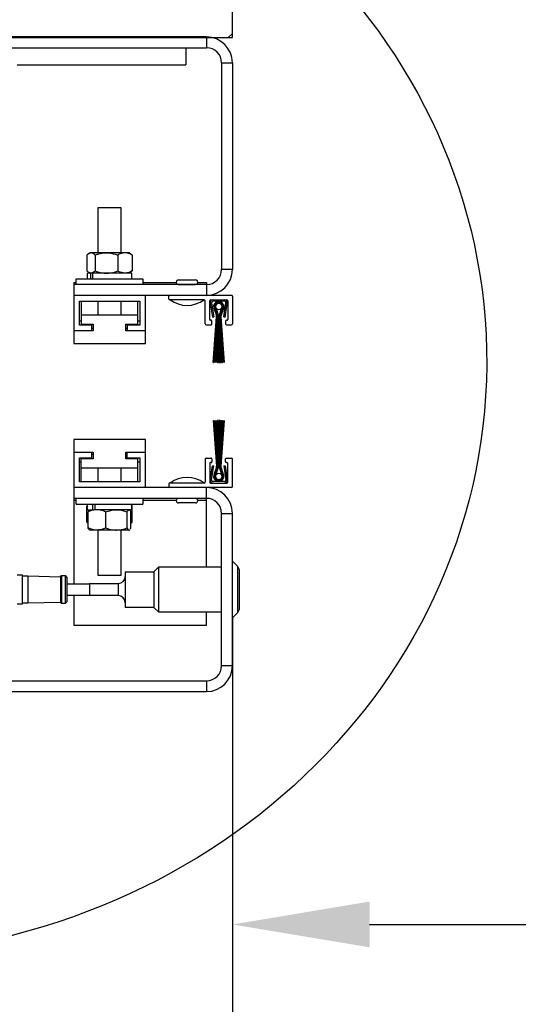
# Model space of a CAD drawing. Header units: inches. Extents: x 170 to 312, y 215 to 248.
# Tile 514 of 557: x 275.946 to 276.287, y 238.45 to 239.123. Entities that reach past the tile are written whole.
import ezdxf

# ---------------------------------------------------------------- set-up
doc = ezdxf.new("R2010")
doc.units = ezdxf.units.IN
doc.header["$LTSCALE"] = 0.25
doc.header["$MEASUREMENT"] = 0
for name, color, linetype in [('ANNOTATIONS', 1, 'Continuous'), ('DETAILS', 4, 'Continuous'), ('STANDARD MOTOR LH', 7, 'Continuous')]:
    doc.layers.add(name, color=color, linetype=linetype)
doc.styles.add('ARIAL', font='arial.ttf', dxfattribs={"height": 0.09375})
doc.dimstyles.new('STANDARD$0', dxfattribs={"dimtxt": 0.09375, "dimasz": 0.09375, "dimexe": 0.03125, "dimexo": 0.046875, "dimgap": 0.09, "dimtad": 0, "dimtih": 1, "dimtoh": 1, "dimdec": 4, "dimzin": 0, "dimdsep": 46, "dimtxsty": 'ARIAL', "dimcen": 0.09, "dimadec": 0, "dimazin": 0, "dimtfac": 1, "dimtdec": 4, "dimtofl": 0, "dimtmove": 0, "dimatfit": 1, "dimfxl": 1, "dimtolj": 1, "dimtzin": 0, "dimarcsym": 0})

# ---------------------------------------------------------------- blocks, each defined once
blk = doc.blocks.new('*D248')
at = {"layer": 'ANNOTATIONS', "color": 0, "lineweight": -2, "transparency": 16777216}
for p, q in [((275.58888, 238.73315), (275.58888, 238.35022)), ((276.09173, 238.71486), (276.09173, 238.35022)), ((275.68263, 238.3971), (275.73047, 238.3971)), ((275.99798, 238.3971), (275.96335, 238.3971))]:
    blk.add_line(p, q, dxfattribs=at)
at = {"layer": 'ANNOTATIONS', "color": 0, "transparency": 16777216}
for points in [[(275.68263, 238.41272), (275.68263, 238.38147), (275.58888, 238.3971)], [(275.99798, 238.41272), (275.99798, 238.38147), (276.09173, 238.3971)]]:
    blk.add_solid(points, dxfattribs=at)
at = {"layer": 'defpoints', "color": 0, "transparency": 16777216}
for p in [(275.58888, 238.78003), (276.09173, 238.76173), (276.09173, 238.3971)]:
    blk.add_point(p, dxfattribs=at)
at = {"layer": 'ANNOTATIONS', "color": 0, "transparency": 16777216, "insert": (275.84691, 238.3971), "char_height": 0.09375, "attachment_point": 5, "style": 'ARIAL'}
blk.add_mtext('\\A1;8"', dxfattribs=at)
blk = doc.blocks.new('*D243')
at = {"layer": 'ANNOTATIONS', "color": 0, "lineweight": -2, "transparency": 16777216}
for p, q in [((276.09173, 238.63474), (276.09174, 238.47362)), ((281.09173, 238.63484), (281.09174, 238.47372)), ((276.18549, 238.50487), (277.9754, 238.50491)), ((280.99799, 238.50497), (279.20807, 238.50493))]:
    blk.add_line(p, q, dxfattribs=at)
at = {"layer": 'ANNOTATIONS', "color": 0, "transparency": 16777216}
for points in [[(276.18549, 238.5205), (276.18549, 238.48925), (276.09174, 238.50487)], [(280.99799, 238.52059), (280.99799, 238.48934), (281.09174, 238.50497)]]:
    blk.add_solid(points, dxfattribs=at)
at = {"layer": 'defpoints', "color": 0, "transparency": 16777216}
for p in [(276.09173, 238.68161), (281.09173, 238.68171), (281.09174, 238.50497)]:
    blk.add_point(p, dxfattribs=at)
at = {"layer": 'ANNOTATIONS', "color": 0, "transparency": 16777216, "insert": (278.59174, 238.50492), "char_height": 0.09375, "attachment_point": 5, "style": 'ARIAL'}
blk.add_mtext('\\A1;OPENING WIDTH', dxfattribs=at)

msp = doc.modelspace()

# ---------------------------------------------------------------- hatches: boundary and pattern name
at = {"layer": 'STANDARD MOTOR LH'}
h = msp.add_hatch(dxfattribs=at)
h.set_pattern_fill('ANSI31', color=256, style=0)
h.set_pattern_definition([(45, (99.64773, -11.93033), (-0.08838835, 0.08838835), [])])
h.paths.add_polyline_path([(276.09173, 239.62629), (275.40423, 239.62629), (275.40423, 239.38909), (275.34013, 239.38909), (275.4822, 239.34219), (275.40423, 239.34219), (275.40423, 239.11067), (276.09173, 239.11067), (276.09173, 239.27317)])

# ---------------------------------------------------------------- linework, layer by layer
at = {"layer": 'DETAILS'}
msp.add_ellipse((275.82295, 238.88981), major_axis=(0.4425, -0.00305), ratio=0.919729, dxfattribs=at)
at = {"layer": 'STANDARD MOTOR LH'}
for p, q in [((276.09173, 239.11067), (276.09173, 239.62629)), ((275.40423, 239.11067), (276.09173, 239.11067)), ((276.07402, 239.11101), (275.59201, 239.11101)), ((276.07402, 239.11101), (276.07402, 239.10364)), ((275.62133, 239.10364), (276.07402, 239.10364)), ((276.06002, 239.10364), (276.06002, 239.09203)), ((275.94464, 239.09203), (276.06002, 239.09203)), ((276.08436, 239.0933), (276.09173, 239.0933)), ((276.08436, 239.0933), (276.08436, 238.95221)), ((276.09173, 239.0933), (276.09173, 238.95221)), ((276.00007, 238.9636), (276.00007, 238.99457)), ((276.00007, 238.99457), (276.01555, 238.99457)), ((276.01555, 238.99457), (276.01555, 238.9636)), ((275.99237, 238.96205), (275.99237, 238.95115)), ((275.99321, 238.96283), (275.99426, 238.9636)), ((276.02136, 238.9636), (275.99426, 238.9636)), ((275.99793, 238.96205), (275.99793, 238.95115)), ((276.01337, 238.96205), (276.01337, 238.95115)), ((276.02136, 238.9636), (276.02241, 238.96283)), ((276.02325, 238.96205), (276.02325, 238.95115)), ((275.98508, 238.94186), (275.98508, 238.94577)), ((275.98508, 238.94577), (276.03054, 238.94577)), ((275.99273, 238.94577), (275.99273, 238.94961)), ((275.9961, 238.94961), (275.99273, 238.94961)), ((275.99426, 238.94961), (275.99321, 238.95038)), ((275.99389, 238.94961), (275.99389, 238.94988)), ((275.99477, 238.94961), (275.99477, 238.94577)), ((275.99612, 238.94961), (275.99612, 238.94577)), ((276.02289, 238.94961), (275.99612, 238.94961)), ((276.02241, 238.95038), (276.02136, 238.94961)), ((276.02173, 238.94961), (276.02173, 238.94988)), ((276.02289, 238.94961), (276.02289, 238.94577)), ((276.03054, 238.94577), (276.03054, 238.94186)), ((276.09173, 238.95221), (276.08436, 238.95221)), ((275.98335, 238.94325), (275.98335, 238.90167)), ((275.98335, 238.94325), (275.98508, 238.94325)), ((276.07402, 238.94186), (275.98335, 238.94186)), ((276.03054, 238.94325), (276.05343, 238.94325)), ((276.05496, 238.94502), (276.06657, 238.94502)), ((276.05496, 238.94186), (276.05496, 238.94193)), ((276.05496, 238.94193), (276.06657, 238.94193)), ((276.06657, 238.94193), (276.06657, 238.94186)), ((276.0681, 238.94325), (276.07402, 238.94325)), ((276.07402, 238.94325), (276.07402, 238.93449)), ((276.09111, 238.93449), (275.98335, 238.93449)), ((276.03227, 238.90167), (276.03227, 238.93449)), ((276.04838, 238.93202), (276.04838, 238.93387)), ((276.09173, 238.93387), (276.09173, 238.91498)), ((275.98719, 238.91418), (275.98719, 238.93065)), ((275.98719, 238.93065), (276.02843, 238.93065)), ((275.98845, 238.93065), (275.98845, 238.91486)), ((276.00007, 238.92105), (276.00007, 238.93065)), ((276.01555, 238.93065), (276.01555, 238.92105)), ((276.02716, 238.91486), (276.02716, 238.93065)), ((276.02843, 238.93065), (276.02843, 238.91418)), ((276.07253, 238.9314), (276.049, 238.9314)), ((276.07315, 238.91498), (276.07315, 238.93078)), ((276.07625, 238.91808), (276.07625, 238.93078)), ((276.07666, 238.92915), (276.07811, 238.91963)), ((276.07687, 238.9314), (276.08802, 238.9314)), ((276.07758, 238.92929), (276.07902, 238.91977)), ((276.0863, 238.93047), (276.07859, 238.93047)), ((276.08063, 238.92546), (276.08197, 238.9213)), ((276.08288, 238.9213), (276.08422, 238.92546)), ((276.08586, 238.91977), (276.08731, 238.92929)), ((276.08678, 238.91963), (276.08823, 238.92915)), ((276.08864, 238.93078), (276.08864, 238.91808)), ((276.02716, 238.92105), (275.98845, 238.92105)), ((276.07811, 238.91963), (276.07902, 238.91977)), ((276.07866, 238.88866), (276.08097, 238.91978)), ((276.08103, 238.91978), (276.07874, 238.88866)), ((276.07932, 238.88866), (276.08109, 238.91978)), ((276.08116, 238.91978), (276.0794, 238.88866)), ((276.08079, 238.92092), (276.07951, 238.92489)), ((276.07957, 238.92492), (276.08085, 238.92094)), ((276.08091, 238.92096), (276.07962, 238.92495)), ((276.07968, 238.92497), (276.08097, 238.92098)), ((276.08103, 238.921), (276.07973, 238.925)), ((276.07979, 238.92503), (276.08109, 238.92102)), ((276.08114, 238.92104), (276.07985, 238.92506)), ((276.0799, 238.92509), (276.0812, 238.92106)), ((276.08126, 238.92108), (276.07996, 238.92511)), ((276.07998, 238.88866), (276.08122, 238.91978)), ((276.08001, 238.92514), (276.08132, 238.92109)), ((276.08128, 238.91978), (276.08006, 238.88866)), ((276.08138, 238.92111), (276.08007, 238.92517)), ((276.08064, 238.88866), (276.08134, 238.91978)), ((276.0814, 238.91978), (276.08072, 238.88866)), ((276.08129, 238.88866), (276.08147, 238.91978)), ((276.08153, 238.91978), (276.08137, 238.88866)), ((276.08159, 238.88866), (276.08159, 238.91978)), ((276.08221, 238.91978), (276.08221, 238.88866)), ((276.08264, 238.88866), (276.08264, 238.91978)), ((276.08326, 238.91978), (276.08326, 238.88866)), ((276.08348, 238.88866), (276.08332, 238.91978)), ((276.08339, 238.91978), (276.08356, 238.88866)), ((276.08414, 238.88866), (276.08345, 238.91978)), ((276.08478, 238.92517), (276.08347, 238.92111)), ((276.08351, 238.91978), (276.08421, 238.88866)), ((276.08353, 238.92109), (276.08484, 238.92514)), ((276.08479, 238.88866), (276.08357, 238.91978)), ((276.08489, 238.92511), (276.08359, 238.92108)), ((276.08363, 238.91978), (276.08487, 238.88866)), ((276.08365, 238.92106), (276.08495, 238.92509)), ((276.08545, 238.88866), (276.0837, 238.91978)), ((276.08501, 238.92506), (276.08371, 238.92104)), ((276.08376, 238.91978), (276.08553, 238.88866)), ((276.08377, 238.92102), (276.08506, 238.92503)), ((276.08612, 238.88866), (276.08382, 238.91978)), ((276.08512, 238.925), (276.08383, 238.921)), ((276.08388, 238.92098), (276.08517, 238.92497)), ((276.08388, 238.91978), (276.08619, 238.88866)), ((276.08523, 238.92495), (276.08394, 238.92096)), ((276.084, 238.92094), (276.08529, 238.92492)), ((276.08534, 238.92489), (276.08406, 238.92092)), ((276.08586, 238.91977), (276.08678, 238.91963)), ((275.98845, 238.9169), (275.98719, 238.9169)), ((275.99573, 238.91418), (275.98719, 238.91418)), ((275.98845, 238.91486), (275.99666, 238.91486)), ((275.99573, 238.91034), (275.99573, 238.91486)), ((275.99666, 238.91486), (275.99666, 238.91034)), ((276.01896, 238.91486), (276.02716, 238.91486)), ((276.01896, 238.91034), (276.01896, 238.91486)), ((276.01989, 238.91486), (276.01989, 238.91034)), ((276.02843, 238.91418), (276.01989, 238.91418)), ((276.02843, 238.9169), (276.02716, 238.9169)), ((276.07377, 238.91436), (276.07718, 238.91436)), ((276.07718, 238.91746), (276.07687, 238.91746)), ((276.0778, 238.91498), (276.0778, 238.91684)), ((276.08709, 238.91684), (276.08709, 238.91498)), ((276.08802, 238.91746), (276.08771, 238.91746)), ((276.08771, 238.91436), (276.09111, 238.91436)), ((275.99666, 238.91034), (275.98335, 238.91034)), ((275.99666, 238.91177), (275.99573, 238.91177)), ((276.01989, 238.91177), (276.01896, 238.91177)), ((276.03227, 238.91034), (276.01896, 238.91034)), ((275.98335, 238.90167), (276.03227, 238.90167)), ((276.07866, 238.88866), (276.07874, 238.88866)), ((276.07932, 238.88866), (276.0794, 238.88866)), ((276.07998, 238.88866), (276.08006, 238.88866)), ((276.08064, 238.88866), (276.08072, 238.88866)), ((276.08129, 238.88866), (276.08137, 238.88866)), ((276.08159, 238.88866), (276.08221, 238.88866)), ((276.08264, 238.88866), (276.08326, 238.88866)), ((276.08348, 238.88866), (276.08356, 238.88866)), ((276.08414, 238.88866), (276.08421, 238.88866)), ((276.08479, 238.88866), (276.08487, 238.88866)), ((276.08545, 238.88866), (276.08553, 238.88866)), ((276.08612, 238.88866), (276.08619, 238.88866)), ((276.07866, 238.84908), (276.07874, 238.84908)), ((276.07866, 238.84908), (276.08097, 238.81796)), ((276.08103, 238.81796), (276.07874, 238.84908)), ((276.07932, 238.84908), (276.0794, 238.84908)), ((276.07932, 238.84908), (276.08109, 238.81796)), ((276.08116, 238.81796), (276.0794, 238.84908)), ((276.07998, 238.84908), (276.08006, 238.84908)), ((276.07998, 238.84908), (276.08122, 238.81796)), ((276.08128, 238.81796), (276.08006, 238.84908)), ((276.08064, 238.84908), (276.08072, 238.84908)), ((276.08064, 238.84908), (276.08134, 238.81796)), ((276.0814, 238.81796), (276.08072, 238.84908)), ((276.08129, 238.84908), (276.08137, 238.84908)), ((276.08129, 238.84908), (276.08147, 238.81796)), ((276.08153, 238.81796), (276.08137, 238.84908)), ((276.08221, 238.84908), (276.08159, 238.84908)), ((276.08159, 238.84908), (276.08159, 238.81796)), ((276.08221, 238.81796), (276.08221, 238.84908)), ((276.08264, 238.84908), (276.08264, 238.81796)), ((276.08326, 238.84908), (276.08264, 238.84908)), ((276.08326, 238.81796), (276.08326, 238.84908)), ((276.08348, 238.84908), (276.08332, 238.81796)), ((276.08339, 238.81796), (276.08356, 238.84908)), ((276.08414, 238.84908), (276.08345, 238.81796)), ((276.08348, 238.84908), (276.08356, 238.84908)), ((276.08351, 238.81796), (276.08421, 238.84908)), ((276.08479, 238.84908), (276.08357, 238.81796)), ((276.08363, 238.81796), (276.08487, 238.84908)), ((276.08545, 238.84908), (276.0837, 238.81796)), ((276.08376, 238.81796), (276.08553, 238.84908)), ((276.08612, 238.84908), (276.08382, 238.81796)), ((276.08388, 238.81796), (276.08619, 238.84908)), ((276.08414, 238.84908), (276.08421, 238.84908)), ((276.08479, 238.84908), (276.08487, 238.84908)), ((276.08545, 238.84908), (276.08553, 238.84908)), ((276.08612, 238.84908), (276.08619, 238.84908)), ((276.03227, 238.83608), (275.98335, 238.83608)), ((275.98335, 238.83608), (275.98335, 238.7376)), ((276.03227, 238.80325), (276.03227, 238.83608)), ((275.98335, 238.82741), (275.99666, 238.82741)), ((275.99573, 238.82289), (275.99573, 238.82741)), ((275.99573, 238.82597), (275.99666, 238.82597)), ((275.99666, 238.82741), (275.99666, 238.82289)), ((276.01896, 238.82289), (276.01896, 238.82741)), ((276.01896, 238.82741), (276.03227, 238.82741)), ((276.01896, 238.82597), (276.01989, 238.82597)), ((276.01989, 238.82289), (276.01989, 238.82741)), ((275.98719, 238.82357), (275.99573, 238.82357)), ((275.98719, 238.80709), (275.98719, 238.82357)), ((275.98719, 238.82085), (275.98845, 238.82085)), ((275.99666, 238.82289), (275.98845, 238.82289)), ((275.98845, 238.80709), (275.98845, 238.82289)), ((276.02716, 238.82289), (276.01896, 238.82289)), ((276.01989, 238.82357), (276.02843, 238.82357)), ((276.02716, 238.80709), (276.02716, 238.82289)), ((276.02716, 238.82085), (276.02843, 238.82085)), ((276.02843, 238.82357), (276.02843, 238.80709)), ((276.07315, 238.82276), (276.07315, 238.80697)), ((276.07377, 238.82338), (276.07718, 238.82338)), ((276.07625, 238.81967), (276.07625, 238.80697)), ((276.07666, 238.8086), (276.07811, 238.81812)), ((276.07718, 238.82028), (276.07687, 238.82028)), ((276.07758, 238.80846), (276.07902, 238.81798)), ((276.0778, 238.82276), (276.0778, 238.8209)), ((276.07811, 238.81812), (276.07902, 238.81798)), ((276.08586, 238.81798), (276.08678, 238.81812)), ((276.08586, 238.81798), (276.08731, 238.80846)), ((276.08678, 238.81812), (276.08823, 238.8086)), ((276.08709, 238.8209), (276.08709, 238.82276)), ((276.08771, 238.82338), (276.09111, 238.82338)), ((276.08802, 238.82028), (276.08771, 238.82028)), ((276.08864, 238.80697), (276.08864, 238.81967)), ((276.09173, 238.80387), (276.09173, 238.82276)), ((275.98845, 238.81669), (276.02716, 238.81669)), ((276.00007, 238.80709), (276.00007, 238.81669)), ((276.01555, 238.81669), (276.01555, 238.80709)), ((276.08079, 238.81682), (276.07951, 238.81286)), ((276.07957, 238.81283), (276.08085, 238.8168)), ((276.08091, 238.81678), (276.07962, 238.8128)), ((276.07968, 238.81277), (276.08097, 238.81677)), ((276.08103, 238.81675), (276.07973, 238.81274)), ((276.07979, 238.81272), (276.08109, 238.81673)), ((276.08114, 238.81671), (276.07985, 238.81269)), ((276.0799, 238.81266), (276.0812, 238.81669)), ((276.08126, 238.81667), (276.07996, 238.81263)), ((276.08001, 238.8126), (276.08132, 238.81665)), ((276.08138, 238.81663), (276.08007, 238.81258)), ((276.08063, 238.81229), (276.08197, 238.81644)), ((276.08288, 238.81644), (276.08422, 238.81229)), ((276.08478, 238.81258), (276.08347, 238.81663)), ((276.08353, 238.81665), (276.08484, 238.8126)), ((276.08489, 238.81263), (276.08359, 238.81667)), ((276.08365, 238.81669), (276.08495, 238.81266)), ((276.08501, 238.81269), (276.08371, 238.81671)), ((276.08377, 238.81673), (276.08506, 238.81272)), ((276.08512, 238.81274), (276.08383, 238.81675)), ((276.08388, 238.81677), (276.08517, 238.81277)), ((276.08523, 238.8128), (276.08394, 238.81678)), ((276.084, 238.8168), (276.08529, 238.81283)), ((276.08534, 238.81286), (276.08406, 238.81682)), ((276.02843, 238.80709), (275.98719, 238.80709)), ((276.04838, 238.80573), (276.04838, 238.80387)), ((276.07253, 238.80635), (276.049, 238.80635)), ((276.07687, 238.80635), (276.08802, 238.80635)), ((276.0863, 238.80728), (276.07859, 238.80728)), ((276.09111, 238.80325), (275.98335, 238.80325)), ((276.07402, 238.74906), (276.07402, 238.80325)), ((276.07402, 238.79588), (275.98335, 238.79588)), ((275.98508, 238.7945), (275.98335, 238.7945)), ((275.98508, 238.79198), (275.98508, 238.79588)), ((275.98508, 238.79198), (276.03054, 238.79198)), ((275.99273, 238.78814), (275.99273, 238.79198)), ((275.9963, 238.78814), (275.9963, 238.79198)), ((275.99797, 238.78814), (275.99797, 238.79198)), ((276.02289, 238.79198), (276.02289, 238.78814)), ((276.03054, 238.79588), (276.03054, 238.79198)), ((276.05343, 238.7945), (276.03054, 238.7945)), ((276.05496, 238.79582), (276.05496, 238.79588)), ((276.06657, 238.79582), (276.05496, 238.79582)), ((276.06657, 238.79272), (276.05496, 238.79272)), ((276.06657, 238.79588), (276.06657, 238.79582)), ((276.07402, 238.7945), (276.0681, 238.7945)), ((275.99226, 238.79049), (275.99303, 238.7909)), ((275.99226, 238.77959), (275.99226, 238.79049)), ((275.99273, 238.78814), (275.99731, 238.78814)), ((275.99315, 238.77569), (275.99315, 238.78659)), ((275.99395, 238.78791), (275.99426, 238.78814)), ((276.02289, 238.78814), (275.99747, 238.78814)), ((276.0052, 238.77569), (276.0052, 238.78659)), ((276.01987, 238.77569), (276.01987, 238.78659)), ((276.02136, 238.78814), (276.02167, 238.78791)), ((276.02247, 238.77569), (276.02247, 238.78659)), ((276.02335, 238.79049), (276.02259, 238.7909)), ((276.02289, 238.79077), (276.02335, 238.79049)), ((276.02335, 238.77959), (276.02335, 238.79049)), ((276.08436, 238.78554), (276.09173, 238.78554)), ((276.08436, 238.68161), (276.08436, 238.78554)), ((276.09173, 238.68161), (276.09173, 238.78554)), ((275.99226, 238.77959), (275.99303, 238.77919)), ((275.99315, 238.77887), (275.99291, 238.77904)), ((276.0227, 238.77904), (276.02247, 238.77887)), ((276.02335, 238.77959), (276.02259, 238.77919)), ((275.99426, 238.77414), (275.99395, 238.77438)), ((276.02136, 238.77414), (275.99426, 238.77414)), ((276.00007, 238.74318), (276.00007, 238.77414)), ((276.01555, 238.77414), (276.01555, 238.74318)), ((276.02117, 238.77414), (276.02155, 238.77455)), ((276.02167, 238.77438), (276.02136, 238.77414)), ((276.09173, 238.75296), (276.09518, 238.74951)), ((276.01858, 238.74577), (276.03809, 238.74577)), ((276.01858, 238.74577), (276.01858, 238.72138)), ((276.03809, 238.74577), (276.04138, 238.74906)), ((276.03809, 238.74577), (276.03809, 238.72138)), ((276.04138, 238.74906), (276.08436, 238.74906)), ((276.04138, 238.71809), (276.04138, 238.74906)), ((276.09518, 238.74951), (276.09518, 238.71764)), ((276.09661, 238.72109), (276.09661, 238.74606)), ((275.94464, 238.74358), (275.94824, 238.74358)), ((275.94824, 238.74358), (275.94824, 238.72357)), ((275.94824, 238.74296), (275.95208, 238.74296)), ((275.95208, 238.74296), (275.9743, 238.74233)), ((275.95208, 238.74296), (275.95208, 238.72419)), ((275.9743, 238.74233), (275.97506, 238.74308)), ((275.9743, 238.74233), (275.9743, 238.72482)), ((275.97506, 238.74308), (275.97747, 238.74308)), ((275.97506, 238.74308), (275.97506, 238.72407)), ((275.97747, 238.74308), (275.97871, 238.74184)), ((275.97747, 238.74308), (275.97747, 238.72407)), ((275.97871, 238.74184), (275.97871, 238.72531)), ((275.97871, 238.7376), (275.9942, 238.7376)), ((275.99397, 238.73775), (275.99397, 238.7376)), ((275.9942, 238.73772), (276.0137, 238.73772)), ((275.9942, 238.73772), (275.9942, 238.72943)), ((276.01555, 238.74318), (276.00007, 238.74318)), ((276.0137, 238.73772), (276.0137, 238.72943)), ((275.95208, 238.72419), (275.94824, 238.72419)), ((275.9743, 238.72482), (275.95208, 238.72419)), ((275.97506, 238.72407), (275.9743, 238.72482)), ((275.97747, 238.72407), (275.97506, 238.72407)), ((275.97871, 238.72531), (275.97747, 238.72407)), ((275.9942, 238.72955), (275.97871, 238.72955)), ((275.98335, 238.72955), (275.98335, 238.70917)), ((276.0137, 238.72943), (275.9942, 238.72943)), ((275.94824, 238.72357), (275.94464, 238.72357)), ((276.03809, 238.72138), (276.01858, 238.72138)), ((276.04138, 238.71809), (276.03809, 238.72138)), ((276.08436, 238.71809), (276.04138, 238.71809)), ((276.07402, 238.70917), (276.07402, 238.71809)), ((276.09518, 238.71764), (276.09173, 238.71419)), ((275.98335, 238.70917), (276.07402, 238.70917)), ((276.09173, 238.68161), (276.08436, 238.68161)), ((275.61396, 238.67127), (276.07402, 238.67127)), ((276.07402, 238.67127), (276.07402, 238.6639)), ((275.60399, 238.6639), (276.07402, 238.6639))]:
    msp.add_line(p, q, dxfattribs=at)
for centre in [(276.08243, 238.92687), (276.08243, 238.81088)]:
    msp.add_circle(centre, 0.00226, dxfattribs=at)
for centre, radius, start, end in [((276.07402, 239.0933), 0.01771, 0, 90), ((276.07402, 239.0933), 0.01034, 0, 90), ((276.07402, 238.95221), 0.01771, 270, 0), ((276.07402, 238.95221), 0.01034, 270, 0), ((276.05496, 238.94347), 0.00155, 90, 270), ((276.06657, 238.94347), 0.00155, 270, 90), ((276.049, 238.93387), 0.000619, 90, 180), ((276.09111, 238.93387), 0.000619, 0, 90), ((276.049, 238.93202), 0.000619, 180, 270), ((276.06076, 238.94768), 0.02, 234.51066, 305.48934), ((276.07253, 238.93078), 0.000619, 0, 90), ((276.07687, 238.93078), 0.000619, 90, 180), ((276.07859, 238.92944), 0.00195, 90, 188.65121), ((276.07859, 238.92944), 0.00102, 90, 188.65121), ((276.08243, 238.92687), 0.00352, 325.87014, 214.12986), ((276.08243, 238.92687), 0.00346, 325.72454, 214.27546), ((276.08243, 238.92687), 0.0034, 325.57496, 214.42504), ((276.08243, 238.92687), 0.00334, 325.4212, 214.5788), ((276.08243, 238.92687), 0.00328, 325.26307, 214.73693), ((276.08243, 238.92687), 0.00321, 325.10036, 214.89964), ((276.08243, 238.92687), 0.00315, 324.93284, 215.06716), ((276.08243, 238.92687), 0.00309, 324.76027, 215.23973), ((276.08243, 238.92687), 0.00303, 324.58238, 215.41762), ((276.08243, 238.92687), 0.00297, 324.39891, 215.60109), ((276.08243, 238.92687), 0.0029, 324.20956, 215.79044), ((276.08243, 238.92687), 0.00228, 321.90656, 218.09344), ((276.0863, 238.92944), 0.00195, 351.34879, 90), ((276.0863, 238.92944), 0.00102, 351.34879, 90), ((276.08802, 238.93078), 0.000619, 0, 90), ((276.07725, 238.91978), 0.00372, 0, 17.89522), ((276.07725, 238.91978), 0.00378, 0, 17.89522), ((276.07725, 238.91978), 0.00384, 0, 17.89522), ((276.07725, 238.91978), 0.0039, 0, 17.89522), ((276.07725, 238.91978), 0.00396, 0, 17.89522), ((276.07725, 238.91978), 0.00403, 0, 17.89522), ((276.07725, 238.91978), 0.00409, 0, 17.89522), ((276.07725, 238.91978), 0.00415, 0, 17.89522), ((276.07725, 238.91978), 0.00421, 0, 17.89522), ((276.07725, 238.91978), 0.00427, 0, 17.89522), ((276.07725, 238.91978), 0.00434, 0, 17.89522), ((276.07725, 238.91978), 0.00495, 0, 17.89522), ((276.0876, 238.91978), 0.00495, 162.10478, 180), ((276.0876, 238.91978), 0.00434, 162.10478, 180), ((276.0876, 238.91978), 0.00427, 162.10478, 180), ((276.0876, 238.91978), 0.00421, 162.10478, 180), ((276.0876, 238.91978), 0.00415, 162.10478, 180), ((276.0876, 238.91978), 0.00409, 162.10478, 180), ((276.0876, 238.91978), 0.00403, 162.10478, 180), ((276.0876, 238.91978), 0.00396, 162.10478, 180), ((276.0876, 238.91978), 0.0039, 162.10478, 180), ((276.0876, 238.91978), 0.00384, 162.10478, 180), ((276.0876, 238.91978), 0.00378, 162.10478, 180), ((276.0876, 238.91978), 0.00372, 162.10478, 180), ((276.07377, 238.91498), 0.000619, 180, 270), ((276.07687, 238.91808), 0.000619, 180, 270), ((276.07718, 238.91684), 0.000619, 0, 90), ((276.07718, 238.91498), 0.000619, 270, 0), ((276.08771, 238.91684), 0.000619, 90, 180), ((276.08771, 238.91498), 0.000619, 180, 270), ((276.08802, 238.91808), 0.000619, 270, 0), ((276.09111, 238.91498), 0.000619, 270, 0), ((276.07377, 238.82276), 0.000619, 90, 180), ((276.07687, 238.81967), 0.000619, 90, 180), ((276.07718, 238.82276), 0.000619, 0, 90), ((276.07718, 238.8209), 0.000619, 270, 0), ((276.07725, 238.81796), 0.00372, 342.10478, 0), ((276.07725, 238.81796), 0.00378, 342.10478, 0), ((276.07725, 238.81796), 0.00384, 342.10478, 0), ((276.07725, 238.81796), 0.0039, 342.10478, 0), ((276.07725, 238.81796), 0.00396, 342.10478, 0), ((276.07725, 238.81796), 0.00403, 342.10478, 0), ((276.07725, 238.81796), 0.00409, 342.10478, 0), ((276.07725, 238.81796), 0.00415, 342.10478, 0), ((276.07725, 238.81796), 0.00421, 342.10478, 0), ((276.07725, 238.81796), 0.00427, 342.10478, 0), ((276.07725, 238.81796), 0.00434, 342.10478, 0), ((276.07725, 238.81796), 0.00495, 342.10478, 0), ((276.0876, 238.81796), 0.00495, 180, 197.89522), ((276.0876, 238.81796), 0.00434, 180, 197.89522), ((276.0876, 238.81796), 0.00427, 180, 197.89522), ((276.0876, 238.81796), 0.00421, 180, 197.89522), ((276.0876, 238.81796), 0.00415, 180, 197.89522), ((276.0876, 238.81796), 0.00409, 180, 197.89522), ((276.0876, 238.81796), 0.00403, 180, 197.89522), ((276.0876, 238.81796), 0.00396, 180, 197.89522), ((276.0876, 238.81796), 0.0039, 180, 197.89522), ((276.0876, 238.81796), 0.00384, 180, 197.89522), ((276.0876, 238.81796), 0.00378, 180, 197.89522), ((276.0876, 238.81796), 0.00372, 180, 197.89522), ((276.08771, 238.82276), 0.000619, 90, 180), ((276.08771, 238.8209), 0.000619, 180, 270), ((276.08802, 238.81967), 0.000619, 0, 90), ((276.09111, 238.82276), 0.000619, 0, 90), ((276.08243, 238.81088), 0.00352, 145.87014, 34.12986), ((276.08243, 238.81088), 0.00346, 145.72454, 34.27546), ((276.08243, 238.81088), 0.0034, 145.57496, 34.42504), ((276.08243, 238.81088), 0.00334, 145.4212, 34.5788), ((276.08243, 238.81088), 0.00328, 145.26307, 34.73693), ((276.08243, 238.81088), 0.00321, 145.10036, 34.89964), ((276.08243, 238.81088), 0.00315, 144.93284, 35.06716), ((276.08243, 238.81088), 0.00309, 144.76027, 35.23973), ((276.08243, 238.81088), 0.00303, 144.58238, 35.41762), ((276.08243, 238.81088), 0.00297, 144.39891, 35.60109), ((276.08243, 238.81088), 0.0029, 144.20956, 35.79044), ((276.08243, 238.81088), 0.00228, 141.90656, 38.09344), ((276.049, 238.80573), 0.000619, 90, 180), ((276.06076, 238.79006), 0.02, 54.51066, 125.48934), ((276.07253, 238.80697), 0.000619, 270, 0), ((276.07687, 238.80697), 0.000619, 180, 270), ((276.07859, 238.8083), 0.00195, 171.34879, 270), ((276.07859, 238.8083), 0.00102, 171.34879, 270), ((276.0863, 238.8083), 0.00195, 270, 8.65121), ((276.0863, 238.8083), 0.00102, 270, 8.65121), ((276.08802, 238.80697), 0.000619, 270, 0), ((276.049, 238.80387), 0.000619, 180, 270), ((276.07402, 238.78554), 0.01771, 0, 90), ((276.09111, 238.80387), 0.000619, 270, 0), ((276.05496, 238.79427), 0.00155, 90, 270), ((276.06657, 238.79427), 0.00155, 270, 90), ((276.07402, 238.78554), 0.01034, 0, 90), ((276.09173, 238.74606), 0.00488, 0, 45), ((276.0137, 238.7426), 0.00488, 270, 0), ((276.0137, 238.72455), 0.00488, 0, 90), ((276.09173, 238.72109), 0.00488, 315, 0), ((276.07402, 238.68161), 0.01034, 270, 0), ((276.07402, 238.68161), 0.01771, 270, 0)]:
    msp.add_arc(centre, radius, start, end, dxfattribs=at)
for points, knots in [([(275.99515, 238.9636), (275.99432, 238.96336), (275.99337, 238.96308), (275.99248, 238.96217), (275.99237, 238.96205)], [0, 0, 0, 0, 0.872228, 1, 1, 1, 1]), ([(275.99793, 238.96205), (275.99707, 238.96279), (275.99616, 238.96358), (275.99521, 238.9636), (275.99515, 238.9636)], [0, 0, 0, 0, 0.932064, 1, 1, 1, 1]), ([(275.99793, 238.96205), (275.99858, 238.96229), (276.00106, 238.96319), (276.0037, 238.96343), (276.00565, 238.9636)], [0, 0, 0, 0, 0.262092, 1, 1, 1, 1]), ([(276.00565, 238.9636), (276.00615, 238.96359), (276.00878, 238.96353), (276.01132, 238.96271), (276.01337, 238.96205)], [0, 0, 0, 0, 0.1896638, 1, 1, 1, 1]), ([(276.01831, 238.9636), (276.01684, 238.96336), (276.01515, 238.96308), (276.01357, 238.96217), (276.01337, 238.96205)], [0, 0, 0, 0, 0.872228, 1, 1, 1, 1]), ([(276.02325, 238.96205), (276.02174, 238.96279), (276.02011, 238.96358), (276.01843, 238.9636), (276.01831, 238.9636)], [0, 0, 0, 0, 0.932064, 1, 1, 1, 1]), ([(276.02231, 238.96269), (276.02251, 238.96262), (276.02284, 238.96251), (276.02314, 238.96218), (276.02325, 238.96205)], [0, 0, 0, 0, 0.627771, 1, 1, 1, 1]), ([(275.99515, 238.94961), (275.99432, 238.94985), (275.99337, 238.95013), (275.99248, 238.95104), (275.99237, 238.95115)], [0, 0, 0, 0, 0.8722285, 1, 1, 1, 1]), ([(275.99793, 238.95115), (275.99707, 238.95042), (275.99616, 238.94963), (275.99521, 238.94961), (275.99515, 238.94961)], [0, 0, 0, 0, 0.932064, 1, 1, 1, 1]), ([(275.99793, 238.95115), (275.99858, 238.95092), (276.00106, 238.95002), (276.0037, 238.94978), (276.00565, 238.94961)], [0, 0, 0, 0, 0.2620915, 1, 1, 1, 1]), ([(276.00565, 238.94961), (276.00615, 238.94962), (276.00878, 238.94968), (276.01132, 238.95049), (276.01337, 238.95115)], [0, 0, 0, 0, 0.189664, 1, 1, 1, 1]), ([(276.01831, 238.94961), (276.01684, 238.94985), (276.01515, 238.95013), (276.01357, 238.95104), (276.01337, 238.95115)], [0, 0, 0, 0, 0.8722285, 1, 1, 1, 1]), ([(276.02325, 238.95115), (276.02174, 238.95042), (276.02011, 238.94963), (276.01843, 238.94961), (276.01831, 238.94961)], [0, 0, 0, 0, 0.932064, 1, 1, 1, 1]), ([(276.02231, 238.95052), (276.02251, 238.95059), (276.02284, 238.9507), (276.02314, 238.95103), (276.02325, 238.95115)], [0, 0, 0, 0, 0.627771, 1, 1, 1, 1]), ([(275.99918, 238.78814), (275.99879, 238.78813), (275.99673, 238.78807), (275.99475, 238.78725), (275.99315, 238.78659)], [0, 0, 0, 0, 0.189664, 1, 1, 1, 1]), ([(275.99407, 238.78774), (275.99381, 238.78757), (275.9935, 238.78736), (275.9932, 238.78671), (275.99315, 238.78659)], [0, 0, 0, 0, 0.820091, 1, 1, 1, 1]), ([(276.0052, 238.78659), (276.0047, 238.78683), (276.00276, 238.78772), (276.0007, 238.78796), (275.99918, 238.78814)], [0, 0, 0, 0, 0.262092, 1, 1, 1, 1]), ([(276.0052, 238.78659), (276.00746, 238.78733), (276.00987, 238.78812), (276.01237, 238.78814), (276.01254, 238.78814)], [0, 0, 0, 0, 0.932064, 1, 1, 1, 1]), ([(276.01254, 238.78814), (276.01472, 238.7879), (276.01722, 238.78762), (276.01957, 238.78671), (276.01987, 238.78659)], [0, 0, 0, 0, 0.872228, 1, 1, 1, 1]), ([(276.01987, 238.78659), (276.02027, 238.78733), (276.0207, 238.78812), (276.02114, 238.78814), (276.02117, 238.78814)], [0, 0, 0, 0, 0.932064, 1, 1, 1, 1]), ([(276.02155, 238.78774), (276.02181, 238.78757), (276.02212, 238.78736), (276.02242, 238.78671), (276.02247, 238.78659)], [0, 0, 0, 0, 0.820091, 1, 1, 1, 1]), ([(276.02247, 238.77916), (276.02258, 238.77919), (276.02288, 238.77926), (276.02317, 238.77946), (276.02335, 238.77959)], [0, 0, 0, 0, 0.342395, 1, 1, 1, 1]), ([(275.99918, 238.77414), (275.99879, 238.77415), (275.99673, 238.77422), (275.99475, 238.77503), (275.99315, 238.77569)], [0, 0, 0, 0, 0.189664, 1, 1, 1, 1]), ([(275.99407, 238.77455), (275.99381, 238.77471), (275.9935, 238.77492), (275.9932, 238.77557), (275.99315, 238.77569)], [0, 0, 0, 0, 0.820091, 1, 1, 1, 1]), ([(276.0052, 238.77569), (276.0047, 238.77546), (276.00276, 238.77456), (276.0007, 238.77432), (275.99918, 238.77414)], [0, 0, 0, 0, 0.2620915, 1, 1, 1, 1]), ([(276.0052, 238.77569), (276.00746, 238.77496), (276.00987, 238.77417), (276.01237, 238.77414), (276.01254, 238.77414)], [0, 0, 0, 0, 0.932064, 1, 1, 1, 1]), ([(276.01254, 238.77414), (276.01472, 238.77439), (276.01722, 238.77466), (276.01957, 238.77558), (276.01987, 238.77569)], [0, 0, 0, 0, 0.872228, 1, 1, 1, 1]), ([(276.01987, 238.77569), (276.02027, 238.77496), (276.0207, 238.77417), (276.02114, 238.77414), (276.02117, 238.77414)], [0, 0, 0, 0, 0.9320645, 1, 1, 1, 1]), ([(276.02213, 238.77517), (276.02219, 238.77521), (276.02231, 238.77531), (276.02242, 238.77557), (276.02247, 238.77569)], [0, 0, 0, 0, 0.513867, 1, 1, 1, 1])]:
    msp.add_open_spline(points, degree=3, knots=knots, dxfattribs=at)

# ---------------------------------------------------------------- dimensions: what is measured, and where the dimension line sits
at = {"layer": 'ANNOTATIONS'}
dim = msp.add_linear_dim(base=(276.09173, 238.3971), p1=(275.58888, 238.78003), p2=(276.09173, 238.76173), text='8"', dimstyle='STANDARD$0', override={"dimexe": 0.046875, "dimgap": 0.0625, "dimlunit": 4, "dimcen": 0.089844, "dimfxl": 0.18, "dimfrac": 2}, dxfattribs=at)
dim.commit()
dim.dimension.update_dxf_attribs({"geometry": '*D248', "text_midpoint": (275.84691, 238.3971), "dimtype": 160})
dim = msp.add_aligned_dim(p1=(276.09173, 238.68161), p2=(281.09173, 238.68171), distance=-0.17674, text='OPENING WIDTH', dimstyle='STANDARD$0', dxfattribs=at)
dim.commit()
dim.dimension.update_dxf_attribs({"geometry": '*D243', "text_midpoint": (278.59174, 238.50492)})

doc.saveas('drawing.dxf')
